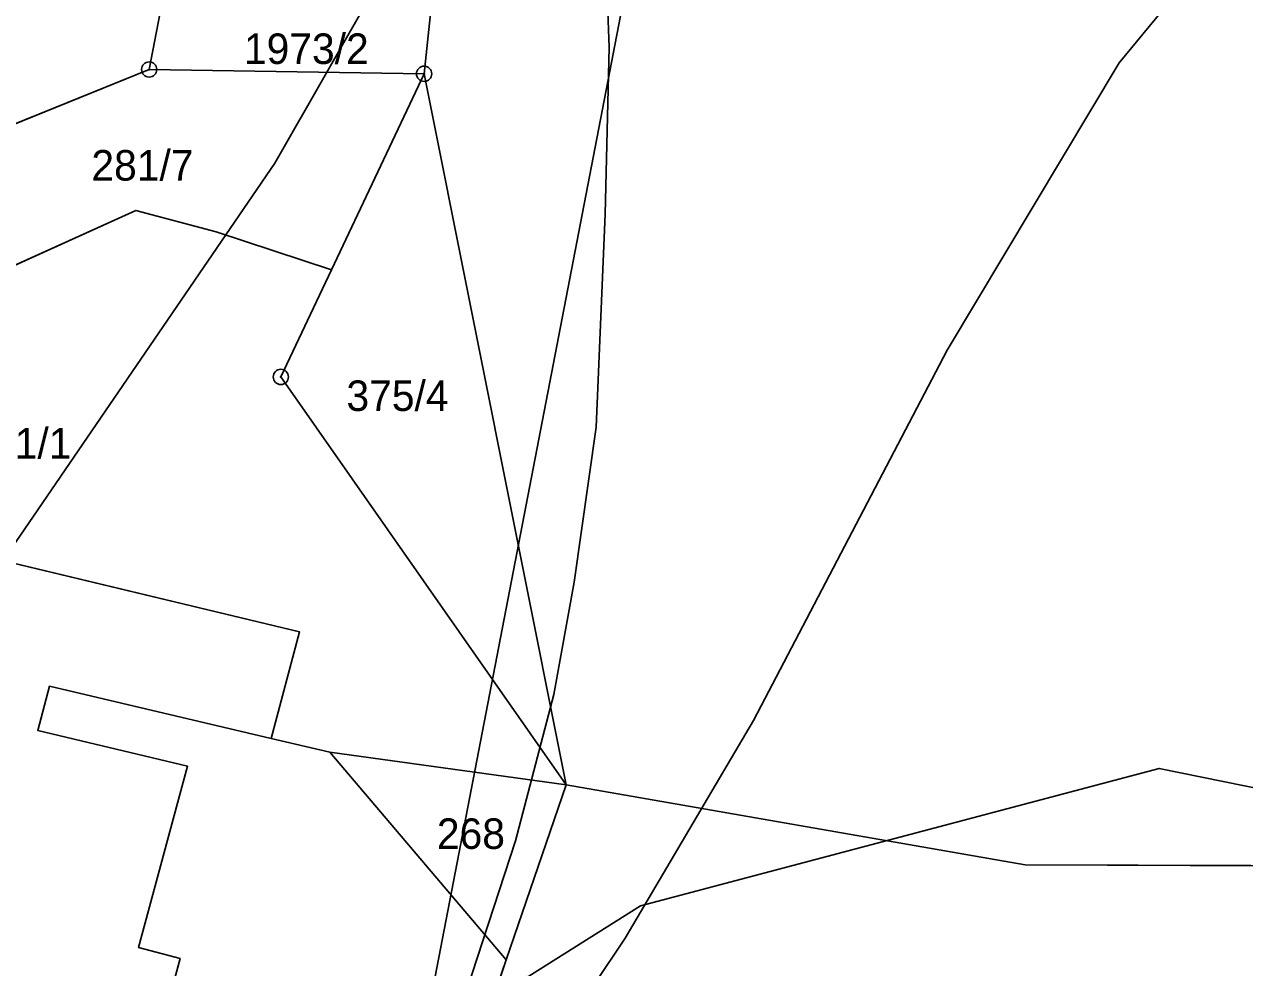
# Model space of a CAD drawing. Extents: x -706130 to -698555, y -971544 to -967260.
# Drawn here: x -704238.4 to -704158.4, y -970255 to -970193.2 of the extents above; entities that cross this region are included whole.
import ezdxf

# ---------------------------------------------------------------- set-up
doc = ezdxf.new("R2010")
doc.units = 0
for name, color, linetype in [('Archeologická naleziště S', 7, 'Continuous'), ('BPEJ I-II trida ochrany S', 7, 'Continuous'), ('Docházková izochrona - BUS S', 7, 'Continuous'), ('Docházková izochrona - VLAK N', 7, 'Continuous'), ('Hranice intravilán', 7, 'Continuous'), ('KN_Hranice_parcel', 7, 'Continuous'), ('KN_Parcelni cisla', 7, 'Continuous'), ('KN_Polygon parcely', 7, 'Continuous'), ('KN_POZEMKY_13_ZASTAVENA PLOCHA', 7, 'Continuous'), ('KN_POZEMKY_14_OSTATNI PLOCHA', 7, 'Continuous'), ('KN_POZEMKY_2_ORNA PUDA', 7, 'Continuous'), ('KN_VYUZITI_17_ostatni plocha_ostatni komunikace', 7, 'Continuous'), ('KN_VYUZITI_23_ostatni plocha_manipulacni plocha', 7, 'Continuous'), ('KN_VYUZITI_26_ostatni plocha_jina plocha', 7, 'Continuous'), ('KN_Značky bodu BP', 7, 'Continuous'), ('Plochy N_P ŠRAFY', 7, 'Continuous'), ('Plochy smíšené obytné venkovské N', 7, 'Continuous'), ('Plochy smíšené obytné venkovské S', 7, 'Continuous'), ('Plochy zemědělské všeobecné CELEK S', 7, 'Continuous'), ('Plochy zmen_ zastavitelne plochy', 7, 'Continuous'), ('Plochy zmen_ zastavitelne plochy_ZAKL', 7, 'Continuous'), ('Regulační bloky v krajině S', 7, 'Continuous'), ('Regulační bloky zastavitelné N', 7, 'Continuous'), ('Regulační bloky zastavěné S', 7, 'Continuous'), ('Sesuvné území S', 7, 'Continuous'), ('Spoje_dálkový komunikační kabel S', 7, 'Continuous'), ('VÝŠKOPIS_vrstevnice hlavní', 7, 'Continuous'), ('Zastavene uzemi N', 7, 'Continuous'), ('Zastavene uzemi plochy N', 7, 'Continuous'), ('Zábory hodnocené - plochy', 7, 'Continuous'), ('Zábory hodnocené - prevzate z UPO I a II tridy ochrany ZPF', 7, 'Continuous')]:
    doc.layers.add(name, color=color, linetype=linetype)

msp = doc.modelspace()

# ---------------------------------------------------------------- linework, layer by layer
at = {"layer": 'Archeologická naleziště S'}
msp.add_lwpolyline([(-704351.562, -970399.438), (-704434.562, -970338.938), (-704479.875, -969829.625), (-704673.438, -969453.375), (-704384.5, -968854), (-704158.5, -968821.188), (-704078.688, -969062.688), (-704202.938, -969793), (-704122.25, -969792.812), (-704213.312, -970265.25)], close=True, dxfattribs=at)
at = {"layer": 'BPEJ I-II trida ochrany S'}
for p, q in [((-704211.66, -970191.47), (-704212.19, -970196.47)), ((-704212.19, -970196.47), (-704202.88, -970243.07)), ((-704202.88, -970243.07), (-704218.36, -970240.93)), ((-704218.36, -970240.93), (-704206.8, -970254.53)), ((-704206.8, -970254.53), (-704213.33, -970273.61))]:
    msp.add_line(p, q, dxfattribs=at)
at = {"layer": 'Docházková izochrona - BUS S'}
msp.add_arc((-704361.829, -969946.93), 400, 155.51821, 17.33949, dxfattribs=at)
at = {"layer": 'Docházková izochrona - VLAK N'}
msp.add_circle((-704165.451, -969778.767), 800, dxfattribs=at)
at = {"layer": 'Hranice intravilán'}
for points in [[(-704229.48, -970192.46), (-704230.21, -970196.19), (-704247.74, -970203.29)], [(-704245.25, -970227.07), (-704220.35, -970233.05), (-704222.21, -970240.03), (-704236.74, -970236.61), (-704237.52, -970239.5), (-704227.69, -970241.85), (-704230.9, -970253.72), (-704228.19, -970254.45), (-704229.39, -970258.89), (-704232.09, -970258.16), (-704234.94, -970268.69), (-704236.96, -970276.21), (-704246.98, -970274.18)]]:
    msp.add_lwpolyline(points, dxfattribs=at)
at = {"layer": 'KN_Hranice_parcel'}
for p, q in [((-704212.19, -970196.47), (-704211.66, -970191.47)), ((-704230.21, -970196.19), (-704229.48, -970192.46)), ((-704230.21, -970196.19), (-704212.19, -970196.47)), ((-704212.19, -970196.47), (-704218.26, -970209.31)), ((-704202.88, -970243.07), (-704212.19, -970196.47)), ((-704218.26, -970209.31), (-704225.82, -970206.83)), ((-704218.36, -970240.93), (-704222.21, -970240.03)), ((-704202.88, -970243.07), (-704218.36, -970240.93)), ((-704218.36, -970240.93), (-704206.8, -970254.53)), ((-704206.8, -970254.53), (-704202.88, -970243.07)), ((-704172.78, -970248.32), (-704202.88, -970243.07)), ((-704213.33, -970273.61), (-704206.8, -970254.53))]:
    msp.add_line(p, q, dxfattribs=at)
for points in [[(-704249.17, -970213.48), (-704247.74, -970203.29), (-704230.21, -970196.19)], [(-704225.82, -970206.83), (-704231.09, -970205.43), (-704247.58, -970212.89)], [(-704202.88, -970243.07), (-704221.58, -970216.34), (-704218.26, -970209.31)], [(-704253.93, -970232.06), (-704247.07, -970233.82), (-704245.25, -970227.07), (-704220.35, -970233.05), (-704222.21, -970240.03)], [(-703963.12, -970226.94), (-703995.38, -970232.14), (-704143.17, -970248.41), (-704172.78, -970248.32)], [(-704222.21, -970240.03), (-704236.74, -970236.61), (-704237.52, -970239.5), (-704227.69, -970241.85), (-704230.9, -970253.72), (-704228.19, -970254.45), (-704229.39, -970258.89), (-704232.09, -970258.16), (-704234.94, -970268.69)]]:
    msp.add_lwpolyline(points, dxfattribs=at)
at = {"layer": 'KN_Polygon parcely'}
for points in [[(-704030.01, -970164.72), (-704068.12, -970166.86), (-704209.38, -970157.14), (-704211.41, -970156.86), (-704211.66, -970191.47), (-704212.19, -970196.47), (-704202.88, -970243.07), (-704172.78, -970248.32), (-704143.17, -970248.41), (-703995.38, -970232.14), (-703963.12, -970226.94), (-703933.2, -970219.8), (-703928.34, -970218.64), (-703926.39, -970218.18), (-703903.21, -970211.13), (-703909.74, -970185.39), (-703947.79, -970166.93), (-703998.74, -970161.26), (-704002.99, -970156.78)], [(-704212.19, -970196.47), (-704211.66, -970191.47), (-704229.48, -970192.46), (-704230.21, -970196.19)], [(-704249.17, -970213.48), (-704247.58, -970212.89), (-704231.09, -970205.43), (-704225.82, -970206.83), (-704218.26, -970209.31), (-704212.19, -970196.47), (-704230.21, -970196.19), (-704247.74, -970203.29)], [(-704212.19, -970196.47), (-704218.26, -970209.31), (-704221.58, -970216.34), (-704202.88, -970243.07)], [(-704253.93, -970232.06), (-704247.07, -970233.82), (-704245.25, -970227.07), (-704220.35, -970233.05), (-704222.21, -970240.03), (-704218.36, -970240.93), (-704202.88, -970243.07), (-704221.58, -970216.34), (-704218.26, -970209.31), (-704225.82, -970206.83), (-704231.09, -970205.43), (-704247.58, -970212.89), (-704249.17, -970213.48), (-704249.33, -970214.59), (-704251.29, -970214.31), (-704259.96, -970217.96), (-704262.38, -970218.04), (-704264.85, -970217.5), (-704266.94, -970216.85), (-704271.35, -970215.23), (-704276.1, -970214), (-704279.54, -970229.48), (-704275.12, -970232.18)], [(-704229.39, -970258.89), (-704232.09, -970258.16), (-704234.94, -970268.69), (-704213.33, -970273.61), (-704206.8, -970254.53), (-704218.36, -970240.93), (-704222.21, -970240.03), (-704236.74, -970236.61), (-704237.52, -970239.5), (-704227.69, -970241.85), (-704230.9, -970253.72), (-704228.19, -970254.45)], [(-704218.36, -970240.93), (-704206.8, -970254.53), (-704202.88, -970243.07)]]:
    msp.add_lwpolyline(points, close=True, dxfattribs=at)
for points in [[(-704278.71, -970186.28), (-704281.59, -970198.52), (-704273.81, -970199.62), (-704275.41, -970210.91), (-704251.29, -970214.31), (-704249.33, -970214.59), (-704249.17, -970213.48), (-704247.74, -970203.29), (-704230.21, -970196.19), (-704229.48, -970192.46)], [(-704254.81, -970330.48), (-704222.85, -970301.46), (-704215.69, -970280.51), (-704236.96, -970276.21), (-704234.94, -970268.69), (-704232.09, -970258.16), (-704229.39, -970258.89), (-704228.19, -970254.45), (-704230.9, -970253.72), (-704227.69, -970241.85), (-704237.52, -970239.5), (-704236.74, -970236.61), (-704222.21, -970240.03), (-704220.35, -970233.05), (-704245.25, -970227.07)], [(-703995.38, -970232.14), (-704143.17, -970248.41), (-704172.78, -970248.32), (-704202.88, -970243.07), (-704206.8, -970254.53), (-704213.33, -970273.61), (-704215.69, -970280.51), (-704222.85, -970301.46), (-704227.98, -970324.97), (-704215.77, -970328.02), (-704176.76, -970329.88), (-704122.48, -970331.01), (-704088.83, -970331.71)]]:
    msp.add_lwpolyline(points, dxfattribs=at)
at = {"layer": 'KN_POZEMKY_13_ZASTAVENA PLOCHA'}
for p, q in [((-704229.48, -970192.46), (-704230.21, -970196.19)), ((-704230.21, -970196.19), (-704247.74, -970203.29))]:
    msp.add_line(p, q, dxfattribs=at)
at = {"layer": 'KN_POZEMKY_14_OSTATNI PLOCHA'}
for p, q in [((-704211.66, -970191.47), (-704212.19, -970196.47)), ((-704230.21, -970196.19), (-704229.48, -970192.46)), ((-704247.74, -970203.29), (-704230.21, -970196.19)), ((-704212.19, -970196.47), (-704230.21, -970196.19)), ((-704230.21, -970196.19), (-704212.19, -970196.47)), ((-704218.26, -970209.31), (-704212.19, -970196.47)), ((-704212.19, -970196.47), (-704218.26, -970209.31)), ((-704212.19, -970196.47), (-704202.88, -970243.07)), ((-704247.58, -970212.89), (-704231.09, -970205.43)), ((-704231.09, -970205.43), (-704247.58, -970212.89)), ((-704231.09, -970205.43), (-704225.82, -970206.83)), ((-704225.82, -970206.83), (-704231.09, -970205.43)), ((-704225.82, -970206.83), (-704218.26, -970209.31)), ((-704218.26, -970209.31), (-704225.82, -970206.83)), ((-704218.26, -970209.31), (-704221.58, -970216.34)), ((-704221.58, -970216.34), (-704218.26, -970209.31)), ((-704221.58, -970216.34), (-704202.88, -970243.07)), ((-704202.88, -970243.07), (-704221.58, -970216.34)), ((-704245.25, -970227.07), (-704220.35, -970233.05)), ((-704220.35, -970233.05), (-704245.25, -970227.07)), ((-704220.35, -970233.05), (-704222.21, -970240.03)), ((-704222.21, -970240.03), (-704220.35, -970233.05)), ((-704236.74, -970236.61), (-704237.52, -970239.5)), ((-704237.52, -970239.5), (-704236.74, -970236.61)), ((-704222.21, -970240.03), (-704236.74, -970236.61)), ((-704236.74, -970236.61), (-704222.21, -970240.03)), ((-704237.52, -970239.5), (-704227.69, -970241.85)), ((-704227.69, -970241.85), (-704237.52, -970239.5)), ((-704218.36, -970240.93), (-704222.21, -970240.03)), ((-704222.21, -970240.03), (-704218.36, -970240.93)), ((-704202.88, -970243.07), (-704218.36, -970240.93)), ((-704218.36, -970240.93), (-704206.8, -970254.53)), ((-704227.69, -970241.85), (-704230.9, -970253.72)), ((-704230.9, -970253.72), (-704227.69, -970241.85)), ((-704230.9, -970253.72), (-704228.19, -970254.45)), ((-704228.19, -970254.45), (-704230.9, -970253.72)), ((-704228.19, -970254.45), (-704229.39, -970258.89)), ((-704229.39, -970258.89), (-704228.19, -970254.45)), ((-704206.8, -970254.53), (-704213.33, -970273.61))]:
    msp.add_line(p, q, dxfattribs=at)
at = {"layer": 'KN_POZEMKY_2_ORNA PUDA'}
for p, q in [((-704212.19, -970196.47), (-704211.66, -970191.47)), ((-704202.88, -970243.07), (-704212.19, -970196.47)), ((-704218.36, -970240.93), (-704202.88, -970243.07)), ((-704206.8, -970254.53), (-704218.36, -970240.93)), ((-704206.8, -970254.53), (-704202.88, -970243.07)), ((-704202.88, -970243.07), (-704206.8, -970254.53)), ((-704202.88, -970243.07), (-704172.78, -970248.32)), ((-704172.78, -970248.32), (-704202.88, -970243.07)), ((-704172.78, -970248.32), (-704143.17, -970248.41)), ((-704143.17, -970248.41), (-704172.78, -970248.32)), ((-704213.33, -970273.61), (-704206.8, -970254.53))]:
    msp.add_line(p, q, dxfattribs=at)
at = {"layer": 'KN_VYUZITI_17_ostatni plocha_ostatni komunikace'}
for p, q in [((-704211.66, -970191.47), (-704212.19, -970196.47)), ((-704230.21, -970196.19), (-704229.48, -970192.46)), ((-704212.19, -970196.47), (-704230.21, -970196.19))]:
    msp.add_line(p, q, dxfattribs=at)
at = {"layer": 'KN_VYUZITI_23_ostatni plocha_manipulacni plocha'}
for p, q in [((-704247.74, -970203.29), (-704230.21, -970196.19)), ((-704230.21, -970196.19), (-704212.19, -970196.47)), ((-704212.19, -970196.47), (-704218.26, -970209.31)), ((-704247.58, -970212.89), (-704231.09, -970205.43)), ((-704231.09, -970205.43), (-704247.58, -970212.89)), ((-704231.09, -970205.43), (-704225.82, -970206.83)), ((-704225.82, -970206.83), (-704231.09, -970205.43)), ((-704225.82, -970206.83), (-704218.26, -970209.31)), ((-704218.26, -970209.31), (-704225.82, -970206.83)), ((-704218.26, -970209.31), (-704221.58, -970216.34)), ((-704221.58, -970216.34), (-704202.88, -970243.07)), ((-704220.35, -970233.05), (-704245.25, -970227.07)), ((-704222.21, -970240.03), (-704220.35, -970233.05)), ((-704237.52, -970239.5), (-704236.74, -970236.61)), ((-704236.74, -970236.61), (-704222.21, -970240.03)), ((-704227.69, -970241.85), (-704237.52, -970239.5)), ((-704218.36, -970240.93), (-704222.21, -970240.03)), ((-704222.21, -970240.03), (-704218.36, -970240.93)), ((-704202.88, -970243.07), (-704218.36, -970240.93)), ((-704218.36, -970240.93), (-704206.8, -970254.53)), ((-704230.9, -970253.72), (-704227.69, -970241.85)), ((-704228.19, -970254.45), (-704230.9, -970253.72)), ((-704229.39, -970258.89), (-704228.19, -970254.45)), ((-704206.8, -970254.53), (-704213.33, -970273.61))]:
    msp.add_line(p, q, dxfattribs=at)
at = {"layer": 'KN_VYUZITI_26_ostatni plocha_jina plocha'}
for p, q in [((-704218.26, -970209.31), (-704212.19, -970196.47)), ((-704212.19, -970196.47), (-704202.88, -970243.07)), ((-704221.58, -970216.34), (-704218.26, -970209.31)), ((-704202.88, -970243.07), (-704221.58, -970216.34)), ((-704245.25, -970227.07), (-704220.35, -970233.05)), ((-704220.35, -970233.05), (-704222.21, -970240.03)), ((-704236.74, -970236.61), (-704237.52, -970239.5)), ((-704222.21, -970240.03), (-704236.74, -970236.61)), ((-704237.52, -970239.5), (-704227.69, -970241.85)), ((-704227.69, -970241.85), (-704230.9, -970253.72)), ((-704230.9, -970253.72), (-704228.19, -970254.45)), ((-704228.19, -970254.45), (-704229.39, -970258.89))]:
    msp.add_line(p, q, dxfattribs=at)
at = {"layer": 'KN_Značky bodu BP'}
for centre, radius in [((-704230.21, -970196.19), 0.5), ((-704230.21, -970196.19), 0.0303), ((-704212.19, -970196.47), 0.5), ((-704212.19, -970196.47), 0.0303), ((-704221.58, -970216.34), 0.5), ((-704221.58, -970216.34), 0.0303)]:
    msp.add_circle(centre, radius, dxfattribs=at)
at = {"layer": 'Plochy N_P ŠRAFY'}
for p, q in [((-704212.19, -970196.47), (-704230.21, -970196.19)), ((-704202.88, -970243.07), (-704212.19, -970196.47)), ((-704206.8, -970254.53), (-704202.88, -970243.07)), ((-704213.33, -970273.61), (-704206.8, -970254.53))]:
    msp.add_line(p, q, dxfattribs=at)
msp.add_lwpolyline([(-704230.21, -970196.19), (-704247.74, -970203.29), (-704249.17, -970213.48)], dxfattribs=at)
at = {"layer": 'Plochy smíšené obytné venkovské N'}
for p, q in [((-704212.19, -970196.47), (-704230.21, -970196.19)), ((-704202.88, -970243.07), (-704212.19, -970196.47)), ((-704206.8, -970254.53), (-704202.88, -970243.07)), ((-704213.33, -970273.61), (-704206.8, -970254.53))]:
    msp.add_line(p, q, dxfattribs=at)
msp.add_lwpolyline([(-704230.21, -970196.19), (-704247.74, -970203.29), (-704249.17, -970213.48)], dxfattribs=at)
at = {"layer": 'Plochy smíšené obytné venkovské S'}
for p, q in [((-704212.19, -970196.47), (-704211.66, -970191.47)), ((-704230.21, -970196.19), (-704212.19, -970196.47))]:
    msp.add_line(p, q, dxfattribs=at)
msp.add_lwpolyline([(-704249.17, -970213.48), (-704247.74, -970203.29), (-704230.21, -970196.19)], dxfattribs=at)
at = {"layer": 'Plochy zemědělské všeobecné CELEK S'}
for p, q in [((-704211.66, -970191.47), (-704212.19, -970196.47)), ((-704212.19, -970196.47), (-704202.88, -970243.07)), ((-704202.88, -970243.07), (-704206.8, -970254.53)), ((-704206.8, -970254.53), (-704213.33, -970273.61))]:
    msp.add_line(p, q, dxfattribs=at)
at = {"layer": 'Plochy zmen_ zastavitelne plochy'}
msp.add_lwpolyline([(-704247.74, -970203.29), (-704230.21, -970196.19), (-704212.19, -970196.47), (-704202.88, -970243.07), (-704206.8, -970254.53), (-704213.33, -970273.61), (-704215.69, -970280.51), (-704222.85, -970301.46), (-704227.98, -970324.97), (-704229.72, -970332.943), (-704247, -970331.4)], dxfattribs=at)
at = {"layer": 'Plochy zmen_ zastavitelne plochy_ZAKL'}
for p, q in [((-704212.19, -970196.47), (-704230.21, -970196.19)), ((-704202.88, -970243.07), (-704212.19, -970196.47)), ((-704206.8, -970254.53), (-704202.88, -970243.07)), ((-704213.33, -970273.61), (-704206.8, -970254.53))]:
    msp.add_line(p, q, dxfattribs=at)
msp.add_lwpolyline([(-704230.21, -970196.19), (-704247.74, -970203.29), (-704249.17, -970213.48)], dxfattribs=at)
at = {"layer": 'Regulační bloky v krajině S'}
for p, q in [((-704211.66, -970191.47), (-704212.19, -970196.47)), ((-704212.19, -970196.47), (-704202.88, -970243.07)), ((-704202.88, -970243.07), (-704206.8, -970254.53)), ((-704206.8, -970254.53), (-704213.33, -970273.61))]:
    msp.add_line(p, q, dxfattribs=at)
at = {"layer": 'Regulační bloky zastavitelné N'}
for p, q in [((-704212.19, -970196.47), (-704230.21, -970196.19)), ((-704202.88, -970243.07), (-704212.19, -970196.47)), ((-704206.8, -970254.53), (-704202.88, -970243.07)), ((-704213.33, -970273.61), (-704206.8, -970254.53))]:
    msp.add_line(p, q, dxfattribs=at)
msp.add_lwpolyline([(-704230.21, -970196.19), (-704247.74, -970203.29), (-704249.17, -970213.48)], dxfattribs=at)
at = {"layer": 'Regulační bloky zastavěné S'}
for p, q in [((-704212.19, -970196.47), (-704211.66, -970191.47)), ((-704230.21, -970196.19), (-704212.19, -970196.47))]:
    msp.add_line(p, q, dxfattribs=at)
msp.add_lwpolyline([(-704249.17, -970213.48), (-704247.74, -970203.29), (-704230.21, -970196.19)], dxfattribs=at)
at = {"layer": 'Sesuvné území S'}
msp.add_lwpolyline([(-704057, -970260), (-704100, -970255), (-704164, -970241.999), (-704198, -970251.001), (-704225, -970268), (-704245, -970291), (-704266, -970316), (-704300, -970350), (-704343, -970385), (-704353, -970409), (-704339, -970438), (-704323, -970473), (-704326, -970500), (-704304, -970508), (-704280, -970496), (-704264, -970468), (-704244, -970445), (-704226, -970422), (-704216.999, -970392), (-704180, -970359), (-704170, -970353), (-704150, -970340), (-704080, -970303)], dxfattribs=at)
at = {"layer": 'Spoje_dálkový komunikační kabel S'}
msp.add_lwpolyline([(-704200.3, -970188.34), (-704200.06, -970194.72), (-704200.32, -970205.67), (-704200.9, -970219.64), (-704202.36, -970229.79), (-704203.69, -970237.14), (-704206.19, -970246.75), (-704210.83, -970260.91), (-704214.17, -970273.4), (-704217.82, -970287.62), (-704219.14, -970297.49), (-704218.4, -970303.61)], dxfattribs=at)
at = {"layer": 'VÝŠKOPIS_vrstevnice hlavní'}
for points in [[(-704069.326, -970198.187), (-704093.58, -970189.769), (-704113.839, -970180.781), (-704122.97, -970177.785), (-704135.811, -970176.501), (-704145.797, -970178.07), (-704153.502, -970181.922), (-704157.924, -970185.204), (-704166.627, -970195.762), (-704177.898, -970214.594), (-704190.596, -970238.848), (-704199.013, -970253.115), (-704211.426, -970271.662), (-704275.895, -970334.28), (-704282.618, -970342.855)], [(-704215.278, -970190.625), (-704221.983, -970202.324), (-704244.24, -970234.853), (-704272.203, -970277.512), (-704283.475, -970292.35), (-704297.456, -970307.615), (-704301.879, -970313.608), (-704304.875, -970319.6), (-704307.015, -970327.589), (-704306.444, -970363.542), (-704308.014, -970387.511), (-704310.582, -970401.493), (-704315.433, -970417.472), (-704320.283, -970427.459)]]:
    msp.add_lwpolyline(points, dxfattribs=at)
at = {"layer": 'Zastavene uzemi N'}
for points in [[(-704247.74, -970203.29), (-704230.21, -970196.19), (-704212.19, -970196.47), (-704211.66, -970191.47)], [(-704246.98, -970274.18), (-704236.96, -970276.21), (-704234.94, -970268.69), (-704232.09, -970258.16), (-704229.39, -970258.89), (-704228.19, -970254.45), (-704230.9, -970253.72), (-704227.69, -970241.85), (-704237.52, -970239.5), (-704236.74, -970236.61), (-704222.21, -970240.03), (-704220.35, -970233.05), (-704245.25, -970227.07)]]:
    msp.add_lwpolyline(points, dxfattribs=at)
at = {"layer": 'Zastavene uzemi plochy N'}
for points in [[(-704247.74, -970203.29), (-704230.21, -970196.19), (-704212.19, -970196.47), (-704211.66, -970191.47)], [(-704246.98, -970274.18), (-704236.96, -970276.21), (-704234.94, -970268.69), (-704232.09, -970258.16), (-704229.39, -970258.89), (-704228.19, -970254.45), (-704230.9, -970253.72), (-704227.69, -970241.85), (-704237.52, -970239.5), (-704236.74, -970236.61), (-704222.21, -970240.03), (-704220.35, -970233.05), (-704245.25, -970227.07)]]:
    msp.add_lwpolyline(points, dxfattribs=at)
at = {"layer": 'Zábory hodnocené - plochy'}
for p, q in [((-704212.19, -970196.47), (-704230.21, -970196.19)), ((-704202.88, -970243.07), (-704212.19, -970196.47)), ((-704206.8, -970254.53), (-704202.88, -970243.07)), ((-704213.33, -970273.61), (-704206.8, -970254.53))]:
    msp.add_line(p, q, dxfattribs=at)
msp.add_lwpolyline([(-704230.21, -970196.19), (-704247.74, -970203.29), (-704249.17, -970213.48)], dxfattribs=at)
at = {"layer": 'Zábory hodnocené - prevzate z UPO I a II tridy ochrany ZPF'}
for p, q in [((-704212.19, -970196.47), (-704230.21, -970196.19)), ((-704202.88, -970243.07), (-704212.19, -970196.47)), ((-704206.8, -970254.53), (-704202.88, -970243.07)), ((-704213.33, -970273.61), (-704206.8, -970254.53))]:
    msp.add_line(p, q, dxfattribs=at)
msp.add_lwpolyline([(-704230.21, -970196.19), (-704247.74, -970203.29), (-704249.17, -970213.48)], dxfattribs=at)

# ---------------------------------------------------------------- texts
at = {"layer": 'KN_Parcelni cisla'}
for s, p in [('1973/2', (-704224, -970195.83)), ('281/7', (-704233.999, -970203.47)), ('375/4', (-704217.28, -970218.57)), ('281/1', (-704242, -970221.69)), ('268', (-704211.35, -970247.27))]:
    msp.add_text(s, height=2, dxfattribs=at).set_placement(p)

doc.saveas('drawing.dxf')
